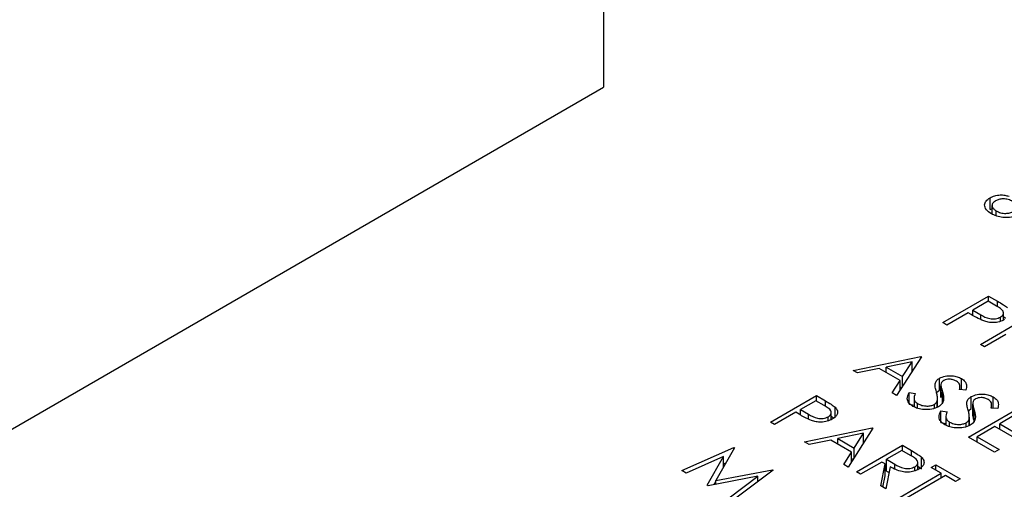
# Model space of a CAD drawing. Header units: inches. Extents: x 1880 to 2363, y -453 to -54.
# Tile 384 of 656: x 2068.038 to 2069.403, y -269.725 to -269.075. Entities that reach past the tile are written whole.
import ezdxf

# ---------------------------------------------------------------- set-up
doc = ezdxf.new("R2010")
doc.units = ezdxf.units.IN
doc.header["$LTSCALE"] = 0.5
doc.header["$MEASUREMENT"] = 0
doc.layers.add('DSS-M-S', color=53, linetype='Continuous')

msp = doc.modelspace()

# ---------------------------------------------------------------- linework, layer by layer
at = {"layer": 'DSS-M-S', "linetype": 'Continuous', "lineweight": 25}
for p, q in [((2068.84737, -267.96402), (2068.84737, -269.16842)), ((2067.46851, -269.96442), (2068.84737, -269.16842)), ((2069.38287, -269.33774), (2069.38287, -269.32141)), ((2069.38557, -269.33194), (2069.38557, -269.34377)), ((2069.38287, -269.33774), (2069.38557, -269.33659)), ((2069.39164, -269.34652), (2069.39164, -269.33953)), ((2069.31733, -269.49414), (2069.38097, -269.45741)), ((2069.38015, -269.46447), (2069.35894, -269.47672)), ((2069.39179, -269.47119), (2069.38015, -269.46447)), ((2069.38097, -269.45741), (2069.39345, -269.46461)), ((2069.38097, -269.46494), (2069.38097, -269.45741)), ((2069.39345, -269.47249), (2069.39345, -269.46461)), ((2069.35241, -269.48049), (2069.32304, -269.49744)), ((2069.35696, -269.48311), (2069.35241, -269.48049)), ((2069.35894, -269.47672), (2069.36994, -269.48323)), ((2069.35894, -269.48422), (2069.35894, -269.47672)), ((2069.36994, -269.48985), (2069.36994, -269.48323)), ((2069.40153, -269.49052), (2069.40153, -269.48064)), ((2069.32304, -269.49744), (2069.31733, -269.49414)), ((2069.36955, -269.52429), (2069.43319, -269.48755)), ((2069.39732, -269.49229), (2069.39732, -269.48659)), ((2069.40153, -269.48585), (2069.40424, -269.48784)), ((2069.40463, -269.51063), (2069.37526, -269.52759)), ((2069.37526, -269.52759), (2069.36955, -269.52429)), ((2069.19311, -269.5602), (2069.28694, -269.54089)), ((2069.27488, -269.54825), (2069.23904, -269.55563)), ((2069.28775, -269.54136), (2069.25349, -269.59506)), ((2069.26178, -269.56876), (2069.27488, -269.54825)), ((2069.27488, -269.56154), (2069.27488, -269.54825)), ((2069.28694, -269.54089), (2069.28775, -269.54136)), ((2069.28694, -269.54264), (2069.28694, -269.54089)), ((2069.19934, -269.5638), (2069.19311, -269.5602)), ((2069.22942, -269.55761), (2069.19934, -269.5638)), ((2069.25827, -269.57427), (2069.22942, -269.55761)), ((2069.23904, -269.56317), (2069.23904, -269.55563)), ((2069.23904, -269.55563), (2069.26178, -269.56876)), ((2069.27488, -269.55971), (2069.27622, -269.55943)), ((2069.24728, -269.59147), (2069.25827, -269.57427)), ((2069.25827, -269.58757), (2069.25827, -269.57427)), ((2069.26178, -269.58205), (2069.26178, -269.56876)), ((2069.30675, -269.58193), (2069.30675, -269.57878)), ((2069.31288, -269.58746), (2069.31288, -269.57113)), ((2069.34341, -269.58713), (2069.34341, -269.57161)), ((2069.25349, -269.59506), (2069.24728, -269.59147)), ((2069.25827, -269.58306), (2069.26037, -269.58427)), ((2069.27066, -269.5908), (2069.27926, -269.59204)), ((2069.27066, -269.60713), (2069.27066, -269.5908)), ((2069.30929, -269.59033), (2069.31288, -269.58746)), ((2069.31482, -269.58087), (2069.31482, -269.5972)), ((2069.31483, -269.59777), (2069.31483, -269.58144)), ((2069.31705, -269.60637), (2069.31705, -269.59004)), ((2069.3496, -269.58762), (2069.34052, -269.5869)), ((2069.34109, -269.58694), (2069.34109, -269.58249)), ((2069.07868, -269.63191), (2069.14232, -269.59518)), ((2069.1415, -269.60224), (2069.12029, -269.61449)), ((2069.15314, -269.60896), (2069.1415, -269.60224)), ((2069.14232, -269.59518), (2069.1548, -269.60238)), ((2069.14232, -269.60271), (2069.14232, -269.59518)), ((2069.1548, -269.61026), (2069.1548, -269.60238)), ((2069.27759, -269.59838), (2069.27759, -269.61063)), ((2069.28263, -269.61276), (2069.28263, -269.60623)), ((2069.30985, -269.61114), (2069.30985, -269.60228)), ((2069.31019, -269.61102), (2069.31019, -269.59943)), ((2069.31491, -269.5972), (2069.31483, -269.59777)), ((2069.35081, -269.60737), (2069.35081, -269.60421)), ((2069.35694, -269.6129), (2069.35694, -269.59657)), ((2069.35888, -269.6063), (2069.35888, -269.62263)), ((2069.35889, -269.62321), (2069.35889, -269.60688)), ((2069.38747, -269.61256), (2069.38747, -269.59704)), ((2069.11376, -269.61825), (2069.08439, -269.63521)), ((2069.11832, -269.62088), (2069.11376, -269.61825)), ((2069.12029, -269.61449), (2069.13129, -269.621)), ((2069.12029, -269.62198), (2069.12029, -269.61449)), ((2069.16288, -269.62829), (2069.16288, -269.61841)), ((2069.16834, -269.62477), (2069.16834, -269.6113)), ((2069.27066, -269.60713), (2069.27759, -269.60813)), ((2069.30588, -269.61254), (2069.30588, -269.6072)), ((2069.31472, -269.61623), (2069.32332, -269.61747)), ((2069.31472, -269.63256), (2069.31472, -269.61623)), ((2069.35302, -269.65252), (2069.41666, -269.61578)), ((2069.35334, -269.61576), (2069.35694, -269.6129)), ((2069.36111, -269.6318), (2069.36111, -269.61547)), ((2069.39365, -269.61305), (2069.38458, -269.61233)), ((2069.38515, -269.61238), (2069.38515, -269.60793)), ((2069.08439, -269.63521), (2069.07868, -269.63191)), ((2069.13129, -269.62762), (2069.13129, -269.621)), ((2069.15868, -269.63006), (2069.15868, -269.62436)), ((2069.16288, -269.62362), (2069.16559, -269.62561)), ((2069.31472, -269.63256), (2069.32165, -269.63356)), ((2069.32165, -269.62381), (2069.32165, -269.63606)), ((2069.32669, -269.63819), (2069.32669, -269.63166)), ((2069.34994, -269.63797), (2069.34994, -269.63263)), ((2069.3539, -269.63657), (2069.3539, -269.62771)), ((2069.35424, -269.63645), (2069.35424, -269.62487)), ((2069.35896, -269.62263), (2069.35889, -269.62321)), ((2069.41585, -269.62285), (2069.39627, -269.63415)), ((2069.39627, -269.63415), (2069.42645, -269.65158)), ((2069.39627, -269.64169), (2069.39627, -269.63415)), ((2069.126, -269.65923), (2069.21983, -269.63992)), ((2069.20777, -269.64728), (2069.17193, -269.65466)), ((2069.22065, -269.64039), (2069.18638, -269.69409)), ((2069.19468, -269.66779), (2069.20777, -269.64728)), ((2069.20777, -269.66057), (2069.20777, -269.64728)), ((2069.21983, -269.63992), (2069.22065, -269.64039)), ((2069.21983, -269.64167), (2069.21983, -269.63992)), ((2069.38974, -269.63792), (2069.36526, -269.65205)), ((2069.41993, -269.65535), (2069.38974, -269.63792)), ((2069.13224, -269.66283), (2069.126, -269.65923)), ((2069.16231, -269.65664), (2069.13224, -269.66283)), ((2069.19116, -269.6733), (2069.16231, -269.65664)), ((2069.17193, -269.6622), (2069.17193, -269.65466)), ((2069.17193, -269.65466), (2069.19468, -269.66779)), ((2069.20777, -269.65873), (2069.20912, -269.65846)), ((2069.38892, -269.67324), (2069.35302, -269.65252)), ((2069.36526, -269.65205), (2069.39545, -269.66948)), ((2069.36526, -269.65959), (2069.36526, -269.65205)), ((2068.95609, -269.69891), (2069.02813, -269.66703)), ((2069.02895, -269.6675), (2069.00301, -269.71281)), ((2069.02813, -269.66703), (2069.02895, -269.6675)), ((2069.02813, -269.66892), (2069.02813, -269.66703)), ((2069.18017, -269.6905), (2069.19116, -269.6733)), ((2069.19116, -269.6866), (2069.19116, -269.6733)), ((2069.19468, -269.68108), (2069.19468, -269.66779)), ((2069.1978, -269.70068), (2069.26144, -269.66394)), ((2069.26062, -269.67101), (2069.23941, -269.68325)), ((2069.27256, -269.6779), (2069.26062, -269.67101)), ((2069.26144, -269.66394), (2069.27418, -269.67129)), ((2069.26144, -269.67148), (2069.26144, -269.66394)), ((2069.27418, -269.67913), (2069.27418, -269.67129)), ((2069.39545, -269.66948), (2069.38892, -269.67324)), ((2069.01382, -269.67925), (2068.96184, -269.70223)), ((2068.99098, -269.71906), (2069.01382, -269.67925)), ((2069.01382, -269.69393), (2069.01382, -269.67925)), ((2069.01382, -269.68969), (2069.01706, -269.68826)), ((2069.19116, -269.68209), (2069.19326, -269.6833)), ((2069.23288, -269.68702), (2069.20351, -269.70398)), ((2069.23752, -269.6897), (2069.23288, -269.68702)), ((2069.23941, -269.68325), (2069.25097, -269.69003)), ((2069.23941, -269.69958), (2069.23941, -269.68325)), ((2069.28276, -269.69753), (2069.28276, -269.68779)), ((2069.28773, -269.69645), (2069.28773, -269.68012)), ((2068.96184, -269.70223), (2068.95609, -269.69891)), ((2069.00301, -269.71281), (2069.08143, -269.6978)), ((2069.08226, -269.69827), (2069.02708, -269.73989)), ((2069.08143, -269.6978), (2069.08226, -269.69827)), ((2069.08143, -269.6989), (2069.08143, -269.6978)), ((2069.18638, -269.69409), (2069.18017, -269.6905)), ((2069.20351, -269.70398), (2069.1978, -269.70068)), ((2069.23153, -269.72015), (2069.23752, -269.6897)), ((2069.23752, -269.70603), (2069.23752, -269.6897)), ((2069.23752, -269.69408), (2069.23941, -269.69299)), ((2069.24459, -269.69378), (2069.2386, -269.72423)), ((2069.23941, -269.69958), (2069.24303, -269.7017)), ((2069.25097, -269.69633), (2069.25097, -269.69003)), ((2069.2787, -269.69923), (2069.2787, -269.69354)), ((2069.28276, -269.69287), (2069.28773, -269.69645)), ((2069.30142, -269.69456), (2069.30795, -269.69079)), ((2069.31529, -269.70256), (2069.30142, -269.69456)), ((2069.30795, -269.69079), (2069.3414, -269.7101)), ((2069.30795, -269.69833), (2069.30795, -269.69079)), ((2069.06104, -269.70663), (2068.99227, -269.7198)), ((2069.00087, -269.71815), (2069.00301, -269.71443)), ((2069.00301, -269.71774), (2069.00301, -269.71281)), ((2069.02134, -269.73658), (2069.06104, -269.70663)), ((2069.06104, -269.71428), (2069.06104, -269.70663)), ((2069.23442, -269.72182), (2069.23752, -269.70603)), ((2069.25818, -269.73553), (2069.31529, -269.70256)), ((2069.321, -269.70586), (2069.26389, -269.73883)), ((2069.31529, -269.70916), (2069.31529, -269.70256)), ((2069.33487, -269.71387), (2069.321, -269.70586)), ((2069.3414, -269.7101), (2069.33487, -269.71387)), ((2068.99227, -269.7198), (2068.99098, -269.71906)), ((2069.2386, -269.72423), (2069.23153, -269.72015))]:
    msp.add_line(p, q, dxfattribs=at)
for points, knots in [([(2069.38287, -269.32141), (2069.38492, -269.32039), (2069.38902, -269.31834), (2069.39652, -269.31722), (2069.40351, -269.31766), (2069.4073, -269.31877), (2069.4092, -269.31933)], [0, 0, 0, 0, 0.2801693, 0.5594744, 0.7795256, 1, 1, 1, 1]), ([(2069.38478, -269.34342), (2069.38216, -269.34165), (2069.37692, -269.33813), (2069.37474, -269.33159), (2069.3768, -269.32563), (2069.38085, -269.32282), (2069.38287, -269.32141)], [0, 0, 0, 0, 0.2803934, 0.5597169, 0.7797594, 1, 1, 1, 1]), ([(2069.39057, -269.32569), (2069.38897, -269.32684), (2069.38578, -269.32912), (2069.38528, -269.33341), (2069.3878, -269.3369), (2069.39036, -269.33865), (2069.39164, -269.33953)], [0, 0, 0, 0, 0.280149, 0.5580427, 0.7789509, 1, 1, 1, 1]), ([(2069.41406, -269.3263), (2069.41218, -269.32536), (2069.40842, -269.32348), (2069.40141, -269.32271), (2069.39506, -269.32352), (2069.39207, -269.32497), (2069.39057, -269.32569)], [0, 0, 0, 0, 0.28049003, 0.55961214, 0.77970183, 1, 1, 1, 1]), ([(2069.42271, -269.34464), (2069.41953, -269.34606), (2069.41316, -269.3489), (2069.40153, -269.34906), (2069.39181, -269.34703), (2069.38713, -269.34463), (2069.38478, -269.34342)], [0, 0, 0, 0, 0.2791823, 0.5586741, 0.7791029, 1, 1, 1, 1]), ([(2069.39164, -269.33953), (2069.39353, -269.34048), (2069.3973, -269.34238), (2069.40434, -269.34323), (2069.41075, -269.34241), (2069.41376, -269.34095), (2069.41526, -269.34022)], [0, 0, 0, 0, 0.2805436, 0.5595826, 0.779608, 1, 1, 1, 1]), ([(2069.39345, -269.46461), (2069.39618, -269.46618), (2069.40105, -269.46897), (2069.40517, -269.47214), (2069.40699, -269.47353)], [0, 0, 0, 0, 0.5603137, 1, 1, 1, 1]), ([(2069.37421, -269.49186), (2069.37082, -269.49034), (2069.36476, -269.48763), (2069.35935, -269.48449), (2069.35696, -269.48311)], [0, 0, 0, 0, 0.5596942, 1, 1, 1, 1]), ([(2069.36994, -269.48323), (2069.37381, -269.48548), (2069.37864, -269.48829), (2069.38652, -269.48916), (2069.39189, -269.48889), (2069.39516, -269.48751), (2069.39732, -269.48659)], [0, 0, 0, 0, 0.4997206, 0.6253498, 0.7510825, 1, 1, 1, 1]), ([(2069.39732, -269.48659), (2069.39886, -269.48537), (2069.40118, -269.48353), (2069.4017, -269.48052), (2069.40043, -269.47606), (2069.39563, -269.47336), (2069.39179, -269.47119)], [0, 0, 0, 0, 0.2489693, 0.3747291, 0.500383, 1, 1, 1, 1]), ([(2069.40306, -269.48987), (2069.40081, -269.49099), (2069.39632, -269.49324), (2069.38802, -269.49434), (2069.38039, -269.49374), (2069.37627, -269.49249), (2069.37421, -269.49186)], [0, 0, 0, 0, 0.2800989, 0.5593238, 0.7794579, 1, 1, 1, 1]), ([(2069.30675, -269.57878), (2069.30728, -269.57718), (2069.30822, -269.57432), (2069.31146, -269.57211), (2069.31288, -269.57113)], [0, 0, 0, 0, 0.5598405, 1, 1, 1, 1]), ([(2069.30852, -269.5898), (2069.30791, -269.58775), (2069.30683, -269.5841), (2069.30677, -269.5804), (2069.30675, -269.57878)], [0, 0, 0, 0, 0.5604127, 1, 1, 1, 1]), ([(2069.31288, -269.57113), (2069.31542, -269.56999), (2069.32048, -269.5677), (2069.32974, -269.56737), (2069.33765, -269.56881), (2069.34149, -269.57068), (2069.34341, -269.57161)], [0, 0, 0, 0, 0.2795526, 0.5587984, 0.7793777, 1, 1, 1, 1]), ([(2069.31886, -269.57427), (2069.31805, -269.57483), (2069.31642, -269.57594), (2069.31487, -269.57843), (2069.31485, -269.5803), (2069.31483, -269.58144)], [0, 0, 0, 0, 0.2799464, 0.5597741, 1, 1, 1, 1]), ([(2069.33625, -269.57501), (2069.33486, -269.57432), (2069.33208, -269.57295), (2069.32698, -269.5723), (2069.32222, -269.57269), (2069.31998, -269.57375), (2069.31886, -269.57427)], [0, 0, 0, 0, 0.2802743, 0.5599314, 0.7799201, 1, 1, 1, 1]), ([(2069.34052, -269.5869), (2069.34079, -269.58547), (2069.34123, -269.58312), (2069.34096, -269.57983), (2069.3394, -269.57713), (2069.3373, -269.57572), (2069.33625, -269.57501)], [0, 0, 0, 0, 0.3404085, 0.560482, 0.7801798, 1, 1, 1, 1]), ([(2069.34341, -269.57161), (2069.34518, -269.57285), (2069.34872, -269.57534), (2069.3511, -269.58104), (2069.35017, -269.58512), (2069.3496, -269.58762)], [0, 0, 0, 0, 0.2797499, 0.5595012, 1, 1, 1, 1]), ([(2069.2761, -269.61), (2069.27398, -269.6085), (2069.26975, -269.60551), (2069.26729, -269.59856), (2069.26938, -269.59374), (2069.27066, -269.5908)], [0, 0, 0, 0, 0.2798798, 0.5596658, 1, 1, 1, 1]), ([(2069.27926, -269.59204), (2069.27825, -269.59481), (2069.27683, -269.59867), (2069.279, -269.60365), (2069.28142, -269.60537), (2069.28263, -269.60623)], [0, 0, 0, 0, 0.5593206, 0.7797817, 1, 1, 1, 1]), ([(2069.30985, -269.60228), (2069.30998, -269.59993), (2069.31023, -269.59575), (2069.30904, -269.59162), (2069.30852, -269.5898)], [0, 0, 0, 0, 0.5594958, 1, 1, 1, 1]), ([(2069.31705, -269.59004), (2069.31808, -269.59405), (2069.31952, -269.59963), (2069.3166, -269.60678), (2069.3132, -269.60929), (2069.3115, -269.61055)], [0, 0, 0, 0, 0.5601154, 0.7802838, 1, 1, 1, 1]), ([(2069.31483, -269.58144), (2069.31518, -269.58305), (2069.31581, -269.58593), (2069.31667, -269.58878), (2069.31705, -269.59004)], [0, 0, 0, 0, 0.5599058, 1, 1, 1, 1]), ([(2069.35694, -269.59657), (2069.35947, -269.59542), (2069.36454, -269.59313), (2069.37379, -269.59281), (2069.38171, -269.59424), (2069.38555, -269.59611), (2069.38747, -269.59704)], [0, 0, 0, 0, 0.2795526, 0.5587984, 0.7793777, 1, 1, 1, 1]), ([(2069.1548, -269.60238), (2069.15753, -269.60395), (2069.1624, -269.60674), (2069.16653, -269.60991), (2069.16834, -269.6113)], [0, 0, 0, 0, 0.5603137, 1, 1, 1, 1]), ([(2069.28263, -269.60623), (2069.28451, -269.60712), (2069.28827, -269.60889), (2069.29502, -269.60982), (2069.30135, -269.60924), (2069.30437, -269.60788), (2069.30588, -269.6072)], [0, 0, 0, 0, 0.2802764, 0.5601478, 0.7801531, 1, 1, 1, 1]), ([(2069.30588, -269.6072), (2069.30699, -269.60638), (2069.30898, -269.60491), (2069.30958, -269.60308), (2069.30985, -269.60228)], [0, 0, 0, 0, 0.5589902, 1, 1, 1, 1]), ([(2069.35081, -269.60421), (2069.35134, -269.60261), (2069.35228, -269.59975), (2069.35551, -269.59754), (2069.35694, -269.59657)], [0, 0, 0, 0, 0.5598405, 1, 1, 1, 1]), ([(2069.35258, -269.61523), (2069.35197, -269.61319), (2069.35088, -269.60954), (2069.35083, -269.60584), (2069.35081, -269.60421)], [0, 0, 0, 0, 0.5604127, 1, 1, 1, 1]), ([(2069.36292, -269.59971), (2069.3621, -269.60026), (2069.36048, -269.60138), (2069.35893, -269.60386), (2069.3589, -269.60573), (2069.35889, -269.60688)], [0, 0, 0, 0, 0.2799464, 0.5597741, 1, 1, 1, 1]), ([(2069.35889, -269.60688), (2069.35924, -269.60849), (2069.35987, -269.61136), (2069.36073, -269.61422), (2069.36111, -269.61547)], [0, 0, 0, 0, 0.55990578, 1, 1, 1, 1]), ([(2069.38031, -269.60044), (2069.37891, -269.59976), (2069.37613, -269.59838), (2069.37104, -269.59773), (2069.36628, -269.59813), (2069.36404, -269.59918), (2069.36292, -269.59971)], [0, 0, 0, 0, 0.2802743, 0.5599314, 0.7799201, 1, 1, 1, 1]), ([(2069.38458, -269.61233), (2069.38485, -269.6109), (2069.38529, -269.60856), (2069.38502, -269.60526), (2069.38346, -269.60257), (2069.38136, -269.60115), (2069.38031, -269.60044)], [0, 0, 0, 0, 0.3404085, 0.560482, 0.7801798, 1, 1, 1, 1]), ([(2069.38747, -269.59704), (2069.38924, -269.59829), (2069.39277, -269.60077), (2069.39516, -269.60647), (2069.39423, -269.61055), (2069.39365, -269.61305)], [0, 0, 0, 0, 0.2797499, 0.5595012, 1, 1, 1, 1]), ([(2069.15868, -269.62436), (2069.16021, -269.62313), (2069.16253, -269.6213), (2069.16305, -269.61829), (2069.16178, -269.61383), (2069.15698, -269.61112), (2069.15314, -269.60896)], [0, 0, 0, 0, 0.2489693, 0.3747291, 0.500383, 1, 1, 1, 1]), ([(2069.16834, -269.6113), (2069.16958, -269.61282), (2069.17205, -269.61586), (2069.17174, -269.62065), (2069.16896, -269.62469), (2069.16593, -269.62665), (2069.16441, -269.62764)], [0, 0, 0, 0, 0.2797054, 0.5593809, 0.7795086, 1, 1, 1, 1]), ([(2069.3115, -269.61055), (2069.30854, -269.61185), (2069.30262, -269.61444), (2069.29199, -269.61471), (2069.28274, -269.61326), (2069.27832, -269.61108), (2069.2761, -269.61)], [0, 0, 0, 0, 0.2791829, 0.5590851, 0.779446, 1, 1, 1, 1]), ([(2069.32016, -269.63543), (2069.31804, -269.63394), (2069.3138, -269.63095), (2069.31135, -269.62399), (2069.31344, -269.61917), (2069.31472, -269.61623)], [0, 0, 0, 0, 0.27987982, 0.55966578, 1, 1, 1, 1]), ([(2069.32332, -269.61747), (2069.32231, -269.62024), (2069.32089, -269.62411), (2069.32306, -269.62908), (2069.32548, -269.6308), (2069.32669, -269.63166)], [0, 0, 0, 0, 0.5593206, 0.7797817, 1, 1, 1, 1]), ([(2069.3539, -269.62771), (2069.35404, -269.62537), (2069.35429, -269.62118), (2069.3531, -269.61705), (2069.35258, -269.61523)], [0, 0, 0, 0, 0.5594958, 1, 1, 1, 1]), ([(2069.36111, -269.61547), (2069.36214, -269.61948), (2069.36358, -269.62506), (2069.36065, -269.63222), (2069.35726, -269.63473), (2069.35556, -269.63598)], [0, 0, 0, 0, 0.5601154, 0.7802838, 1, 1, 1, 1]), ([(2069.13556, -269.62963), (2069.13217, -269.62811), (2069.12611, -269.6254), (2069.1207, -269.62226), (2069.11832, -269.62088)], [0, 0, 0, 0, 0.5596942, 1, 1, 1, 1]), ([(2069.13129, -269.621), (2069.13516, -269.62325), (2069.13999, -269.62606), (2069.14787, -269.62693), (2069.15325, -269.62666), (2069.15651, -269.62527), (2069.15868, -269.62436)], [0, 0, 0, 0, 0.4997206, 0.6253498, 0.7510825, 1, 1, 1, 1]), ([(2069.16441, -269.62764), (2069.16216, -269.62876), (2069.15767, -269.63101), (2069.14937, -269.63211), (2069.14174, -269.63151), (2069.13762, -269.63026), (2069.13556, -269.62963)], [0, 0, 0, 0, 0.28009888, 0.55932385, 0.77945788, 1, 1, 1, 1]), ([(2069.32669, -269.63166), (2069.32857, -269.63255), (2069.33233, -269.63433), (2069.33908, -269.63526), (2069.3454, -269.63467), (2069.34843, -269.63331), (2069.34994, -269.63263)], [0, 0, 0, 0, 0.2802764, 0.5601478, 0.7801531, 1, 1, 1, 1]), ([(2069.34994, -269.63263), (2069.35105, -269.63181), (2069.35304, -269.63034), (2069.35364, -269.62852), (2069.3539, -269.62771)], [0, 0, 0, 0, 0.5589902, 1, 1, 1, 1]), ([(2069.35889, -269.62321), (2069.35924, -269.62482), (2069.35987, -269.62769), (2069.36073, -269.63055), (2069.36111, -269.6318)], [0, 0, 0, 0, 0.55990578, 1, 1, 1, 1]), ([(2069.35556, -269.63598), (2069.3526, -269.63728), (2069.34668, -269.63988), (2069.33605, -269.64014), (2069.3268, -269.63869), (2069.32237, -269.63652), (2069.32016, -269.63543)], [0, 0, 0, 0, 0.2791829, 0.5590851, 0.779446, 1, 1, 1, 1]), ([(2069.27418, -269.67129), (2069.27689, -269.67285), (2069.28173, -269.67563), (2069.2859, -269.67875), (2069.28773, -269.68012)], [0, 0, 0, 0, 0.5602397, 1, 1, 1, 1]), ([(2069.2787, -269.69354), (2069.27956, -269.69296), (2069.28129, -269.69181), (2069.28257, -269.68961), (2069.28293, -269.68733), (2069.28132, -269.68281), (2069.27645, -269.68008), (2069.27256, -269.6779)], [0, 0, 0, 0, 0.12530739, 0.25061699, 0.37595425, 0.50128061, 1, 1, 1, 1]), ([(2069.28773, -269.68012), (2069.28906, -269.68165), (2069.29173, -269.68472), (2069.29164, -269.68962), (2069.28902, -269.69381), (2069.28594, -269.69583), (2069.2844, -269.69685)], [0, 0, 0, 0, 0.2797971, 0.5594998, 0.7796265, 1, 1, 1, 1]), ([(2069.2844, -269.69685), (2069.28222, -269.69791), (2069.27786, -269.70004), (2069.26937, -269.70131), (2069.25685, -269.70026), (2069.24964, -269.69645), (2069.24459, -269.69378)], [0, 0, 0, 0, 0.18712025, 0.37397889, 0.56091118, 1, 1, 1, 1]), ([(2069.25097, -269.69003), (2069.2549, -269.69228), (2069.2598, -269.6951), (2069.26773, -269.69609), (2069.27319, -269.69586), (2069.2765, -269.69447), (2069.2787, -269.69354)], [0, 0, 0, 0, 0.4998271, 0.6254978, 0.7512079, 1, 1, 1, 1])]:
    msp.add_open_spline(points, degree=3, knots=knots, dxfattribs=at)

doc.saveas('drawing.dxf')
